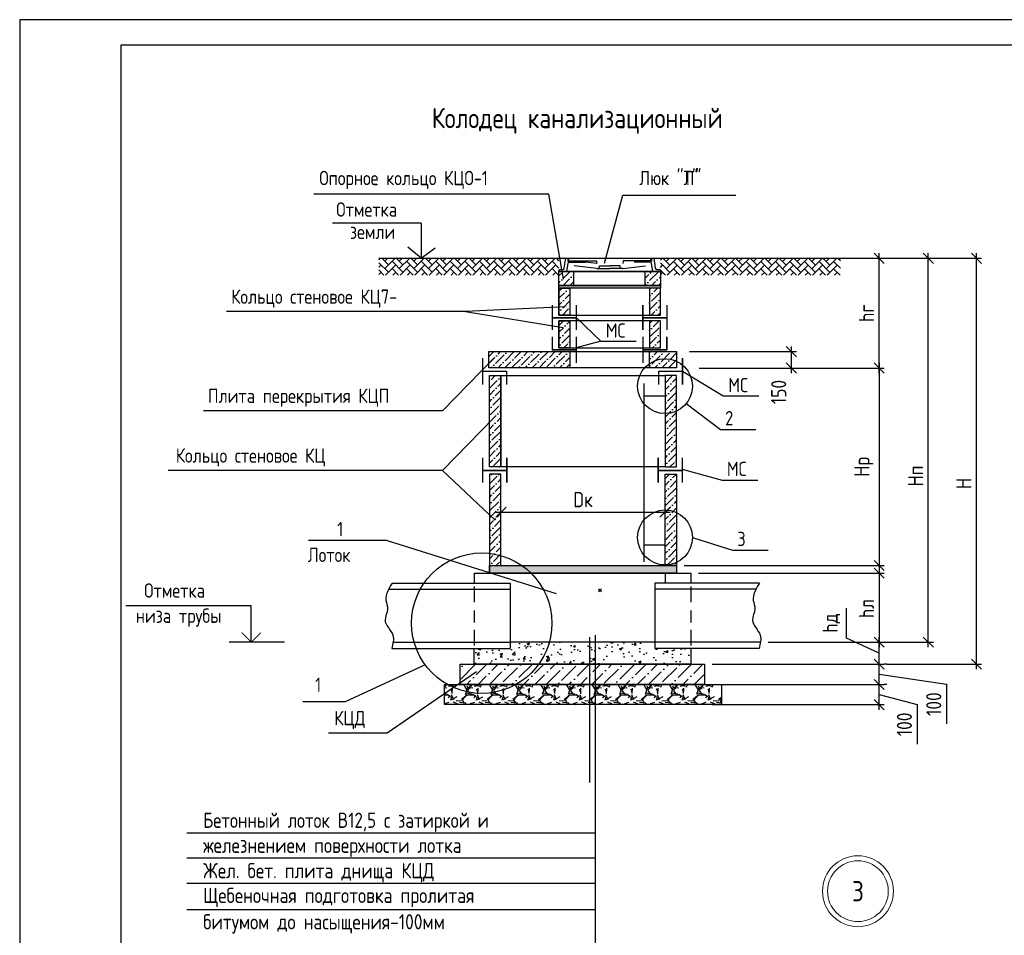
# Model space of a CAD drawing. Header units: metres. Extents: x 703769 to 722343, y 4313031 to 4317457.
# Tile 401 of 409: x 718168 to 718362, y 4313795 to 4313975. Entities that reach past the tile are written whole.
import ezdxf
from ezdxf.enums import TextEntityAlignment as Align

# ---------------------------------------------------------------- set-up
doc = ezdxf.new("R2010")
doc.units = ezdxf.units.M
doc.header["$LTSCALE"] = 0.5
doc.header["$PDMODE"] = 35
doc.header["$PDSIZE"] = 0.3
for name, color, linetype in [('BUILDING', 250, 'Continuous'), ('DIMS', 3, 'Continuous'), ('HATCH', 7, 'Continuous'), ('KOLOD', 250, 'Continuous'), ('KOLODEZ', 250, 'Continuous'), ('RUSSIAN', 4, 'Continuous')]:
    doc.layers.add(name, color=color, linetype=linetype)
doc.layers.add('красная линия', color=1, linetype='Continuous', lineweight=30)
doc.styles.add('ROMANS', font='ROMANS.SHX', dxfattribs={"width": 0.8})
pattern_1 = [(45, (706112.7341, 4312232.7354), (0.50513941, 1.852177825), [2.38125, -0.47625, 0, -0.47625])]
pattern_2 = [(45, (706112.7341, 4312233.7183), (0.50513941, 1.852177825), [2.38125, -0.47625, 0, -0.47625])]
pattern_3 = [(45, (706112.7341, 4312248.0898), (1e-16, 1.43684098), [3.048, -1.016]), (135, (706113.4525, 4312248.8083), (1e-16, 1.43684098), [3.048, -1.016])]
pattern_4 = [(45, (707503.7841, 4312581.7805), (0.50513941, 1.852177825), [2.38125, -0.47625, 0, -0.47625])]
pattern_5 = [(37.5, (707503.78415, 4312580.79766), (-0.0048000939, 0.1468239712), [0, -0.115824, 0, -0.12954, 0, -0.123825]), (7.5, (707503.78415, 4312580.79766), (0.134856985, 0.21504753), [0, -0.062484, 0, -0.104394, 0, -0.040005]), (327.5, (707503.69042, 4312580.79766), (0.237297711, 0.0004311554), [0, -0.0381, 0, -0.13716, 0, -0.17907]), (317.5, (707503.69042, 4312580.79766), (0.2290669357, 0.066878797), [0, -0.01905, 0, -0.089916, 0, -0.10287])]
pattern_6 = [(50, (706112.73405, 4312233.7183), (1.093108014, -0.09563451), [0.1143, -1.2573]), (355, (706112.734, 4312233.7183), (-0.21145696, 1.14633986), [0.09144, -1.00584]), (100.451, (706112.8251, 4312233.7103), (0.88165501, 1.05070013), [0.09714, -1.06854]), (46.1842, (706112.734, 4312234.0231), (1.62647425, -0.25225397), [0.17145, -1.88595]), (96.6356, (706112.8696, 4312234.0021), (1.4244254, 1.48455334), [0.14571, -1.60281]), (351.184, (706112.734, 4312234.0231), (1.42442763, 1.4845507), [0.13716, -1.50876]), (21, (706112.88645, 4312233.9469), (0.90968928, -0.61359311), [0.1143, -1.2573]), (326, (706112.8865, 4312233.9469), (0.37081217, 1.1051278), [0.09144, -1.00584]), (71.4514, (706112.9623, 4312233.8958), (1.280498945, 0.49153715), [0.09714, -1.06854]), (37.5, (706112.73405, 4312233.7183), (0.01853162, 0.507330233), [0, -0.993648, 0, -1.02108, 0, -1.00965]), (7.5, (706112.73405, 4312233.7183), (0.400917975, 0.60108345), [0, -0.582168, 0, -0.970788, 0, -0.38481]), (327.5, (706112.3942, 4312233.7183), (0.813543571, -0.034372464), [0, -0.381, 0, -1.18872, 0, -1.57734]), (317.5, (706112.2418, 4312233.7183), (0.88877509, 0.152558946), [0, -0.4953, 0, -0.789432, 0, -1.12014])]
pattern_7 = [(50, (705662.304, 4311319.451), (4.5546167, -0.3984771), [0.47625, -5.23875]), (355, (705662.304, 4311319.451), (-0.8810706, 4.776416), [0.381, -4.191]), (100.451, (705662.6834, 4311319.4177), (3.6735625, 4.3779172), [0.40475, -4.45225]), (46.1842, (705662.304, 4311320.721), (6.776976, -1.0510582), [0.714375, -7.858125]), (96.6356, (705662.8686, 4311320.6334), (5.935106, 6.185639), [0.607125, -6.678375]), (351.184, (705662.304, 4311320.721), (5.935115, 6.185628), [0.5715, -6.2865]), (21, (705662.939, 4311320.4034), (3.790372, -2.556638), [0.47625, -5.23875]), (326, (705662.939, 4311320.4034), (1.5450507, 4.6046992), [0.381, -4.191]), (71.4514, (705663.2547, 4311320.1904), (5.3354123, 2.0480714), [0.40475, -4.45225]), (37.5, (705662.3039, 4311319.451), (0.07721508, 2.11387597), [0, -4.1402, 0, -4.2545, 0, -4.206875]), (7.5, (705662.3039, 4311319.451), (1.67049156, 2.50451437), [0, -2.4257, 0, -4.04495, 0, -1.603375]), (327.5, (705660.8878, 4311319.451), (3.38976488, -0.1432186), [0, -1.5875, 0, -4.953, 0, -6.57225]), (317.5, (705660.2528, 4311319.451), (3.70322953, 0.6356623), [0, -2.06375, 0, -3.2893, 0, -4.66725])]

# ---------------------------------------------------------------- blocks, each defined once
blk = doc.blocks.new('_Oblique')
at = {"color": 0, "linetype": 'ByBlock', "lineweight": -2}
blk.add_line((-0.5, -0.5), (0.5, 0.5), dxfattribs=at)

msp = doc.modelspace()

# ---------------------------------------------------------------- hatches: boundary and pattern name
at = {"layer": 'KOLOD'}
h = msp.add_hatch(dxfattribs=at)
h.set_pattern_fill('AR-HBONE', scale=0.01, style=0)
h.set_pattern_definition(pattern_3)
h.paths.add_polyline_path([(718274.063, 4313928.346), (718238.507, 4313928.37), (718238.507, 4313925.044), (718274.063, 4313925.044)])
h = msp.add_hatch(dxfattribs=at)
h.set_pattern_fill('AR-HBONE', scale=0.01, style=0)
h.set_pattern_definition(pattern_3)
h.paths.add_polyline_path([(718274.063, 4313928.346), (718238.507, 4313928.37), (718238.507, 4313925.044), (718274.063, 4313925.044)])
h = msp.add_hatch(dxfattribs=at)
h.set_pattern_fill('AR-HBONE', scale=0.01, style=0)
h.set_pattern_definition([(45, (706168.3234, 4312248.0625), (1e-16, 1.43684098), [3.048, -1.016]), (135, (706169.0418, 4312248.7809), (1e-16, 1.43684098), [3.048, -1.016])])
h.paths.add_polyline_path([(718329.653, 4313928.319), (718294.096, 4313928.342), (718294.096, 4313925.017), (718329.653, 4313925.017)])
h = msp.add_hatch(dxfattribs=at)
h.set_pattern_fill('ANSI36', scale=0.3, style=0)
h.set_pattern_definition(pattern_1)
h.paths.add_polyline_path([(718276.953, 4313925.738), (718274.069, 4313925.738), (718274.069, 4313923.002), (718276.953, 4313923.002)])
h.paths.add_polyline_path([(718294.102, 4313923.993), (718294.102, 4313925.738), (718291.123, 4313925.738), (718291.123, 4313923.002), (718293.591, 4313923.002)])
h.paths.add_polyline_path([(718294.102, 4313923.993), (718293.591, 4313923.002), (718294.096, 4313923.002), (718294.102, 4313923.002)], flags=17)
h = msp.add_hatch(dxfattribs=at)
h.set_pattern_fill('ANSI36', scale=0.3, style=0)
h.set_pattern_definition(pattern_1)
h.paths.add_polyline_path([(718276.953, 4313925.738), (718274.069, 4313925.738), (718274.069, 4313923.002), (718276.953, 4313923.002)])
h.paths.add_polyline_path([(718294.102, 4313923.993), (718294.102, 4313925.738), (718291.123, 4313925.738), (718291.123, 4313923.002), (718293.591, 4313923.002)])
h.paths.add_polyline_path([(718294.102, 4313923.993), (718293.591, 4313923.002), (718294.096, 4313923.002), (718294.102, 4313923.002)], flags=17)
h = msp.add_hatch(dxfattribs=at)
h.set_pattern_fill('AR-SAND', scale=0.003, style=0)
h.set_pattern_definition(pattern_5)
h.paths.add_polyline_path([(718293.591, 4313923.002), (718274.063, 4313923.002), (718274.063, 4313922.465), (718276.976, 4313922.465), (718293.316, 4313922.465)])
h.paths.add_polyline_path([(718294.096, 4313923.002), (718293.591, 4313923.002), (718293.316, 4313922.465), (718294.096, 4313922.465)])
h = msp.add_hatch(dxfattribs=at)
h.set_pattern_fill('AR-SAND', scale=0.003, style=0)
h.set_pattern_definition(pattern_5)
h.paths.add_polyline_path([(718293.591, 4313923.002), (718274.063, 4313923.002), (718274.063, 4313922.465), (718276.976, 4313922.465), (718293.316, 4313922.465)])
h.paths.add_polyline_path([(718294.096, 4313923.002), (718293.591, 4313923.002), (718293.316, 4313922.465), (718294.096, 4313922.465)])
h = msp.add_hatch(dxfattribs=at)
h.set_pattern_fill('ANSI36', scale=0.3, style=0)
h.set_pattern_definition(pattern_2)
h.paths.add_polyline_path([(718294.096, 4313922.465), (718291.946, 4313922.465), (718291.946, 4313917.121), (718294.096, 4313917.121)])
h.paths.add_polyline_path([(718276.214, 4313922.465), (718274.063, 4313922.465), (718274.063, 4313917.121), (718276.214, 4313917.121)])
h = msp.add_hatch(dxfattribs=at)
h.set_pattern_fill('ANSI36', scale=0.3, style=0)
h.set_pattern_definition(pattern_2)
h.paths.add_polyline_path([(718294.096, 4313922.465), (718291.946, 4313922.465), (718291.946, 4313917.121), (718294.096, 4313917.121)])
h.paths.add_polyline_path([(718276.214, 4313922.465), (718274.063, 4313922.465), (718274.063, 4313917.121), (718276.214, 4313917.121)])
h = msp.add_hatch(dxfattribs=at)
h.set_pattern_fill('ANSI36', scale=0.3, style=0)
h.set_pattern_definition(pattern_2)
h.paths.add_polyline_path([(718294.096, 4313916.018), (718291.946, 4313916.018), (718291.946, 4313910.673), (718294.096, 4313910.673)])
h.paths.add_polyline_path([(718276.214, 4313916.018), (718274.063, 4313916.018), (718274.063, 4313910.673), (718276.214, 4313910.673)])
h = msp.add_hatch(dxfattribs=at)
h.set_pattern_fill('ANSI36', scale=0.3, style=0)
h.set_pattern_definition(pattern_2)
h.paths.add_polyline_path([(718294.096, 4313916.018), (718291.946, 4313916.018), (718291.946, 4313910.673), (718294.096, 4313910.673)])
h.paths.add_polyline_path([(718276.214, 4313916.018), (718274.063, 4313916.018), (718274.063, 4313910.673), (718276.214, 4313910.673)])
h = msp.add_hatch(dxfattribs=at)
h.set_pattern_fill('ANSI36', scale=0.3, style=0)
h.set_pattern_definition(pattern_4)
h.paths.add_polyline_path([(718276.214, 4313909.932), (718260.197, 4313909.932), (718260.197, 4313906.745), (718276.214, 4313906.745)])
h.paths.add_polyline_path([(718297.315, 4313909.932), (718291.946, 4313909.932), (718291.946, 4313906.745), (718297.315, 4313906.745)])
h = msp.add_hatch(dxfattribs=at)
h.set_pattern_fill('ANSI36', scale=0.3, style=0)
h.set_pattern_definition(pattern_4)
h.paths.add_polyline_path([(718276.214, 4313909.932), (718260.197, 4313909.932), (718260.197, 4313906.745), (718276.214, 4313906.745)])
h.paths.add_polyline_path([(718297.315, 4313909.932), (718291.946, 4313909.932), (718291.946, 4313906.745), (718297.315, 4313906.745)])
h = msp.add_hatch(dxfattribs=at)
h.set_pattern_fill('ANSI36', scale=0.3, style=0)
h.set_pattern_definition(pattern_2)
h.paths.add_polyline_path([(718297.317, 4313905.214), (718295.023, 4313905.214), (718295.023, 4313887.153), (718297.317, 4313887.153)])
h.paths.add_polyline_path([(718262.627, 4313905.214), (718260.333, 4313905.214), (718260.333, 4313887.153), (718262.627, 4313887.153)])
h = msp.add_hatch(dxfattribs=at)
h.set_pattern_fill('ANSI36', scale=0.3, style=0)
h.set_pattern_definition(pattern_2)
h.paths.add_polyline_path([(718297.317, 4313905.214), (718295.023, 4313905.214), (718295.023, 4313887.153), (718297.317, 4313887.153)])
h.paths.add_polyline_path([(718262.627, 4313905.214), (718260.333, 4313905.214), (718260.333, 4313887.153), (718262.627, 4313887.153)])
h = msp.add_hatch(dxfattribs=at)
h.set_pattern_fill('ANSI36', scale=0.3, style=0)
h.set_pattern_definition(pattern_2)
h.paths.add_polyline_path([(718297.317, 4313885.753), (718295.023, 4313885.753), (718295.023, 4313867.692), (718297.317, 4313867.692)])
h.paths.add_polyline_path([(718262.627, 4313885.753), (718260.333, 4313885.753), (718260.333, 4313867.692), (718262.627, 4313867.692)])
h = msp.add_hatch(dxfattribs=at)
h.set_pattern_fill('ANSI36', scale=0.3, style=0)
h.set_pattern_definition(pattern_2)
h.paths.add_polyline_path([(718297.317, 4313885.753), (718295.023, 4313885.753), (718295.023, 4313867.692), (718297.317, 4313867.692)])
h.paths.add_polyline_path([(718262.627, 4313885.753), (718260.333, 4313885.753), (718260.333, 4313867.692), (718262.627, 4313867.692)])
h = msp.add_hatch(dxfattribs=at)
h.set_pattern_fill('AR-CONC', scale=0.006, style=0)
h.set_pattern_definition(pattern_6)
h.paths.add_polyline_path([(718297.317, 4313867.692), (718260.333, 4313867.692), (718260.333, 4313866.198), (718297.317, 4313866.198)])
h = msp.add_hatch(dxfattribs=at)
h.set_pattern_fill('AR-CONC', scale=0.006, style=0)
h.set_pattern_definition(pattern_6)
h.paths.add_polyline_path([(718297.317, 4313867.692), (718260.333, 4313867.692), (718260.333, 4313866.198), (718297.317, 4313866.198)])
h = msp.add_hatch(dxfattribs=at)
h.set_pattern_fill('AR-CONC', scale=0.025, style=0)
h.set_pattern_definition(pattern_7)
h.paths.add_polyline_path([(718280.088, 4313852.57), (718264.456, 4313852.57), (718264.456, 4313851.346), (718257.341, 4313851.346), (718257.341, 4313848.227), (718280.088, 4313848.227)])
h.paths.add_polyline_path([(718281.216, 4313852.57), (718280.088, 4313852.57), (718280.088, 4313848.227), (718281.216, 4313848.227)])
h.paths.add_polyline_path([(718300.138, 4313851.346), (718293.023, 4313851.346), (718293.023, 4313852.57), (718281.216, 4313852.57), (718281.216, 4313848.227), (718300.138, 4313848.227)])
h = msp.add_hatch(dxfattribs=at)
h.set_pattern_fill('AR-CONC', scale=0.025, style=0)
h.set_pattern_definition(pattern_7)
h.paths.add_polyline_path([(718280.088, 4313852.57), (718264.456, 4313852.57), (718264.456, 4313851.346), (718257.341, 4313851.346), (718257.341, 4313848.227), (718280.088, 4313848.227)])
h.paths.add_polyline_path([(718281.216, 4313852.57), (718280.088, 4313852.57), (718280.088, 4313848.227), (718281.216, 4313848.227)])
h.paths.add_polyline_path([(718300.138, 4313851.346), (718293.023, 4313851.346), (718293.023, 4313852.57), (718281.216, 4313852.57), (718281.216, 4313848.227), (718300.138, 4313848.227)])
h = msp.add_hatch(dxfattribs=at)
h.set_pattern_fill('ANSI36', scale=0.5, style=0)
h.set_pattern_definition([(45, (704598.5012, 4314166.8937), (0.84189901, 3.08696304), [3.96875, -0.79375, 0, -0.79375])])
h.paths.add_polyline_path([(718261.658, 4313848.227), (718254.55, 4313848.227), (718254.55, 4313844.232), (718261.658, 4313844.232)])
h.paths.add_polyline_path([(718262.786, 4313848.227), (718261.658, 4313848.227), (718261.658, 4313844.232), (718262.786, 4313844.232)])
h.paths.add_polyline_path([(718302.8, 4313848.227), (718262.786, 4313848.227), (718262.786, 4313844.232), (718302.8, 4313844.232)])
h = msp.add_hatch(dxfattribs=at)
h.set_pattern_fill('GRAVEL', scale=0.2, style=0)
h.set_pattern_definition([(228.0128, (716051.7952, 4317157.117), (-40.640034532, -45.72005618), [0.683442, -67.661]), (184.9697, (716051.33798, 4317156.60901), (60.960098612, 5.079964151), [1.17281, -116.108]), (132.5104, (716050.16958, 4317156.5074), (50.799963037, -55.880054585), [0.826964, -81.8694]), (267.2737, (716048.18838, 4317155.2374), (5.079977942, 101.599967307), [1.06801, -105.7328]), (292.8337, (716048.13758, 4317154.1706), (-25.400072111, 60.96003466), [1.047268, -103.6796]), (357.2737, (716048.54398, 4317153.2054), (-101.599967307, 5.079977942), [1.06801, -105.7328]), (37.6942, (716049.61078, 4317153.15461), (-66.0400417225, -50.799954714), [1.412388, -139.8262]), (72.2553, (716050.72838, 4317154.01821), (35.560071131, 111.760032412), [1.33344, -132.0106]), (121.4296, (716051.13478, 4317155.2882), (-40.64001047, 66.03992232), [1.071626, -106.091]), (175.2364, (716050.576, 4317156.2026), (55.879956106, -5.079952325), [1.223426, -59.9478]), (222.3974, (716049.35678, 4317156.30421), (-60.9600018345, -55.879927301), [1.582156, -156.6336]), (138.8141, (716053.2176, 4317155.1866), (-35.55997735, 30.479953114), [0.54001, -53.4612]), (171.4692, (716052.81118, 4317155.5422), (66.039899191, -10.1600256), [1.027364, -101.7092]), (225, (716051.7952, 4317155.6946), (-1e-15, -5.0799965), [0.718418, -6.46578]), (203.1986, (716051.4396, 4317156.3042), (25.40008565, 10.16004455), [0.386882, -38.3012]), (291.8014, (716051.084, 4317156.1518), (-5.08000356, 15.24000982), [0.547132, -26.8096]), (30.9638, (716051.2872, 4317155.6438), (15.23998391, 10.16000792), [0.88864, -28.7326]), (161.5651, (716052.0492, 4317156.101), (10.16000464, -5.07999244), [0.642574, -15.4218]), (16.3895, (716048.13758, 4317156.1518), (50.800028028, 15.2399683), [0.900176, -89.1176]), (70.3462, (716049.0012, 4317156.4058), (-20.319943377, -55.879920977), [0.755198, -74.7644]), (293.1986, (716052.0492, 4317157.117), (-10.16004455, 25.40008565), [0.77376, -37.9144]), (343.6105, (716052.35398, 4317156.4058), (-50.800028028, 15.2399683), [0.900176, -89.1176]), (339.444, (716048.1376, 4317153.0022), (-25.40003153, 10.15998767), [0.86807, -42.5354]), (294.7751, (716048.9504, 4317152.6974), (-25.399940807, 55.879974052), [0.727344, -72.0072]), (66.8014, (716052.1, 4317152.037), (10.16004455, 25.40008565), [0.77376, -37.9144]), (17.354, (716052.40478, 4317152.7482), (-66.040003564, -20.319969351), [0.851566, -84.3048]), (69.444, (716049.6108, 4317152.037), (-10.15998767, -25.40003153), [0.434036, -42.9696]), (101.3099, (716051.7952, 4317152.037), (-5.07997493, 20.31993492), [0.25903, -25.644]), (165.9638, (716051.7444, 4317152.291), (15.2400107, -5.0799912), [1.047268, -19.8981]), (186.009, (716050.72838, 4317152.545), (50.799925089, 5.079988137), [0.970534, -96.0828]), (303.6901, (716051.2872, 4317155.1866), (-5.08000174, 10.1599902), [0.732648, -17.58356]), (353.1572, (716051.69358, 4317154.57701), (86.360035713, -10.160045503), [1.279114, -126.632]), (60.9454, (716052.9636, 4317154.4246), (-20.31995273, -35.55991522), [0.523016, -51.7788]), (90, (716053.2176, 4317154.882), (-5.08, 5.08), [0.3048, -4.7752]), (120.2564, (716050.6268, 4317152.6974), (20.319956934, -35.559982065), [0.705734, -69.8678]), (48.0128, (716050.2712, 4317153.307), (40.640034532, 45.72005618), [1.366886, -66.9776]), (0, (716051.1856, 4317154.323), (5.08, 5.08), [1.3208, -3.7592]), (325.3048, (716052.50638, 4317154.323), (-50.799911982, 35.56000338), [0.80322, -79.5186]), (254.0546, (716053.1668, 4317153.8658), (-5.08001296, -20.32004841), [0.739658, -36.2434]), (207.646, (716052.96358, 4317153.15461), (-96.519966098, -50.80003195), [1.20429, -119.225]), (175.4261, (716051.89678, 4317152.59581), (-66.04001521, 5.079975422), [1.274058, -126.1316]), (175.4261, (716051.89678, 4317152.59581), (-66.04001521, 5.079975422), [1.274058, -126.1316])])
h.paths.add_polyline_path([(718261.658, 4313844.232), (718251.492, 4313844.232), (718251.492, 4313840.237), (718261.658, 4313840.237)])
h.paths.add_polyline_path([(718262.786, 4313844.232), (718261.658, 4313844.232), (718261.658, 4313840.237), (718262.786, 4313840.237)])
h.paths.add_polyline_path([(718306.158, 4313844.232), (718262.786, 4313844.232), (718262.786, 4313840.237), (718306.158, 4313840.237)])

# ---------------------------------------------------------------- linework, layer by layer
at = {"lineweight": 30}
msp.add_lwpolyline([(718187.568, 4313683.456), (718607.348, 4313683.456), (718607.348, 4313970.456), (718187.568, 4313970.456)], close=True, dxfattribs=at)
at = {"color": 7, "lineweight": 0}
for radius in [7, 7, 6, 6]:
    msp.add_circle((718333.124, 4313803.405), radius, dxfattribs=at)
at = {"layer": 'BUILDING', "color": 7}
msp.add_line((718254.55, 4313844.232), (718302.8, 4313844.232), dxfattribs=at)
msp.add_line((718254.55, 4313844.232), (718302.8, 4313844.232), dxfattribs=at)
at = {"layer": 'DIMS', "color": 7}
for p, q in [((718272.078, 4313941.034), (718225.633, 4313941.034)), ((718272.078, 4313941.034), (718225.633, 4313941.034)), ((718274.98, 4313924.23), (718272.078, 4313941.034)), ((718274.98, 4313924.23), (718272.078, 4313941.034)), ((718283.052, 4313927.374), (718286.696, 4313940.821)), ((718283.052, 4313927.374), (718286.696, 4313940.821)), ((718286.696, 4313940.821), (718308.993, 4313940.821)), ((718286.696, 4313940.821), (718308.993, 4313940.821)), ((718246.871, 4313935.259), (718229.375, 4313935.259)), ((718246.871, 4313935.259), (718229.375, 4313935.259)), ((718246.871, 4313935.259), (718246.871, 4313928.37)), ((718246.871, 4313935.259), (718246.871, 4313928.37)), ((718246.871, 4313928.37), (718244.256, 4313930.528)), ((718246.871, 4313928.37), (718244.256, 4313930.528)), ((718246.871, 4313928.37), (718249.627, 4313930.442)), ((718246.871, 4313928.37), (718249.627, 4313930.442)), ((718294.286, 4313928.346), (718338.307, 4313928.346)), ((718294.286, 4313928.346), (718338.307, 4313928.346)), ((718331.503, 4313928.346), (718348.02, 4313928.346)), ((718336.932, 4313928.346), (718357.533, 4313928.346)), ((718337.307, 4313905.685), (718337.307, 4313929.346)), ((718337.307, 4313905.685), (718337.307, 4313929.346)), ((718347.02, 4313851.57), (718347.02, 4313929.346)), ((718356.533, 4313847.227), (718356.533, 4313929.346)), ((718255.622, 4313917.832), (718208.384, 4313917.832)), ((718255.622, 4313917.832), (718208.384, 4313917.832)), ((718282.321, 4313911.986), (718289.346, 4313911.986)), ((718282.321, 4313911.986), (718289.346, 4313911.986)), ((718319.972, 4313905.685), (718319.972, 4313910.932)), ((718319.972, 4313905.685), (718319.972, 4313910.932)), ((718261.28, 4313908.725), (718251.056, 4313898.266)), ((718261.28, 4313908.725), (718251.056, 4313898.266)), ((718299.885, 4313909.932), (718320.972, 4313909.932)), ((718306.676, 4313909.932), (718320.972, 4313909.932)), ((718301.768, 4313906.685), (718320.972, 4313906.685)), ((718306.187, 4313906.685), (718338.307, 4313906.685)), ((718306.187, 4313906.685), (718338.307, 4313906.685)), ((718306.187, 4313906.685), (718320.972, 4313906.685)), ((718306.187, 4313906.685), (718338.307, 4313906.685)), ((718306.187, 4313906.685), (718338.307, 4313906.685)), ((718337.307, 4313907.685), (718337.307, 4313866.692)), ((718337.307, 4313907.685), (718337.307, 4313866.692)), ((718298.483, 4313906.088), (718306.518, 4313901.22)), ((718298.483, 4313906.088), (718306.518, 4313901.22)), ((718306.518, 4313901.22), (718313.543, 4313901.22)), ((718306.518, 4313901.22), (718313.543, 4313901.22)), ((718299.223, 4313899.684), (718305.955, 4313894.551)), ((718299.223, 4313899.684), (718305.955, 4313894.551)), ((718251.056, 4313898.266), (718203.859, 4313898.266)), ((718251.056, 4313898.266), (718203.859, 4313898.266)), ((718261.28, 4313896.928), (718251.056, 4313886.469)), ((718261.28, 4313896.928), (718251.056, 4313886.469)), ((718305.955, 4313894.551), (718312.979, 4313894.551)), ((718305.955, 4313894.551), (718312.979, 4313894.551)), ((718251.056, 4313886.469), (718196.87, 4313886.469)), ((718251.056, 4313886.469), (718261.46, 4313876.651)), ((718251.056, 4313886.469), (718261.46, 4313876.651)), ((718298.408, 4313886.726), (718306.3, 4313884.536)), ((718298.408, 4313886.726), (718306.3, 4313884.536)), ((718306.3, 4313884.536), (718313.325, 4313884.536)), ((718306.3, 4313884.536), (718313.325, 4313884.536)), ((718261.627, 4313878.215), (718296.023, 4313878.215)), ((718261.627, 4313878.215), (718296.023, 4313878.215)), ((718262.627, 4313869.192), (718262.627, 4313879.215)), ((718262.627, 4313869.192), (718262.627, 4313879.215)), ((718295.023, 4313869.192), (718295.023, 4313879.215)), ((718295.023, 4313869.192), (718295.023, 4313879.215)), ((718240.141, 4313872.617), (718224.581, 4313872.617)), ((718240.141, 4313872.617), (718224.581, 4313872.617)), ((718240.141, 4313872.617), (718273.546, 4313862.191)), ((718240.141, 4313872.617), (718273.546, 4313862.191)), ((718300.445, 4313873.242), (718308.349, 4313870.708)), ((718300.445, 4313873.242), (718308.349, 4313870.708)), ((718308.349, 4313870.708), (718315.373, 4313870.708)), ((718308.349, 4313870.708), (718315.373, 4313870.708)), ((718298.817, 4313867.692), (718338.307, 4313867.692)), ((718298.817, 4313867.692), (718338.307, 4313867.692)), ((718301.638, 4313866.198), (718338.307, 4313866.198)), ((718301.638, 4313866.198), (718338.307, 4313866.198)), ((718337.307, 4313867.198), (718337.307, 4313851.57)), ((718337.307, 4313867.198), (718337.307, 4313851.57)), ((718330.869, 4313853.392), (718330.869, 4313859.278)), ((718330.869, 4313853.392), (718330.869, 4313859.278)), ((718219.894, 4313852.57), (718208.935, 4313852.57)), ((718219.894, 4313852.57), (718208.935, 4313852.57)), ((718280.088, 4313853.569), (718280.088, 4313838.135)), ((718280.088, 4313853.569), (718280.088, 4313824.85)), ((718281.216, 4313853.981), (718281.216, 4313799.708)), ((718281.216, 4313853.981), (718281.216, 4313774.707)), ((718315.376, 4313852.57), (718338.307, 4313852.57)), ((718315.376, 4313852.57), (718338.307, 4313852.57)), ((718315.376, 4313852.57), (718338.307, 4313852.57)), ((718324.45, 4313852.57), (718338.307, 4313852.57)), ((718337.307, 4313850.399), (718330.869, 4313853.392)), ((718337.307, 4313850.399), (718330.869, 4313853.392)), ((718333.028, 4313852.57), (718348.02, 4313852.57)), ((718337.307, 4313847.227), (718337.307, 4313853.57)), ((718337.307, 4313847.227), (718337.307, 4313853.57)), ((718337.307, 4313843.232), (718337.307, 4313849.227)), ((718257.779, 4313846.686), (718240.137, 4313834.637)), ((718257.779, 4313846.686), (718240.137, 4313834.637)), ((718304.3, 4313848.227), (718338.307, 4313848.227)), ((718304.3, 4313848.227), (718338.307, 4313848.227)), ((718338.807, 4313848.227), (718338.307, 4313848.227)), ((718338.807, 4313848.227), (718357.533, 4313848.227)), ((718337.307, 4313846.23), (718350.6, 4313844.248)), ((718337.307, 4313839.237), (718337.307, 4313845.232)), ((718304.3, 4313844.232), (718338.307, 4313844.232)), ((718338.807, 4313844.232), (718338.307, 4313844.232)), ((718350.6, 4313844.248), (718350.6, 4313836.42)), ((718337.307, 4313842.235), (718344.794, 4313840.253)), ((718304.3, 4313840.237), (718338.307, 4313840.237)), ((718344.794, 4313840.253), (718344.794, 4313832.425)), ((718240.137, 4313834.637), (718228.569, 4313834.637)), ((718240.137, 4313834.637), (718228.569, 4313834.637)), ((718281.216, 4313814.869), (718200.598, 4313814.869)), ((718281.216, 4313814.869), (718200.598, 4313814.869)), ((718281.216, 4313809.922), (718200.598, 4313809.922)), ((718281.216, 4313809.922), (718200.598, 4313809.922)), ((718281.216, 4313804.922), (718200.598, 4313804.922)), ((718281.216, 4313804.922), (718200.598, 4313804.922)), ((718281.216, 4313799.708), (718200.598, 4313799.708)), ((718281.216, 4313799.708), (718200.598, 4313799.708))]:
    msp.add_line(p, q, dxfattribs=at)
for points in [[(718275.31, 4313918.757), (718255.622, 4313917.832), (718274.925, 4313914.717)], [(718277.524, 4313916.602), (718282.321, 4313911.986), (718277.504, 4313910.673)], [(718277.524, 4313916.602), (718282.321, 4313911.986), (718277.504, 4313910.673)], [(718213.3, 4313852.57), (718213.3, 4313859.718), (718188.545, 4313859.718)], [(718213.3, 4313852.57), (718213.3, 4313859.718), (718188.545, 4313859.718)]]:
    msp.add_lwpolyline(points, dxfattribs=at)
at = {"layer": 'DIMS', "color": 7, "const_width": 0.189}
msp.add_lwpolyline([(718215.186, 4313854.456), (718213.3, 4313852.57), (718211.414, 4313854.456)], dxfattribs=at)
msp.add_lwpolyline([(718215.186, 4313854.456), (718213.3, 4313852.57), (718211.414, 4313854.456)], dxfattribs=at)
at = {"layer": 'HATCH', "color": 7}
for p, q in [((718238.507, 4313928.37), (718274.27, 4313928.346)), ((718238.507, 4313928.37), (718275.435, 4313928.346)), ((718292.786, 4313928.346), (718330.003, 4313928.346)), ((718294.096, 4313928.346), (718330.003, 4313928.346))]:
    msp.add_line(p, q, dxfattribs=at)
at = {"layer": 'KOLOD', "color": 7}
for p, q in [((718290.83, 4313903.642), (718290.83, 4313868.422)), ((718290.83, 4313903.642), (718290.83, 4313868.422)), ((718295.023, 4313901.141), (718290.83, 4313901.141)), ((718295.023, 4313901.141), (718290.83, 4313901.141)), ((718290.83, 4313871.796), (718295.023, 4313871.796)), ((718290.83, 4313871.796), (718295.023, 4313871.796)), ((718295.023, 4313866.198), (718295.023, 4313864.233)), ((718295.023, 4313866.198), (718295.023, 4313864.233)), ((718293.023, 4313852.57), (718264.456, 4313852.57)), ((718293.023, 4313852.57), (718264.456, 4313852.57))]:
    msp.add_line(p, q, dxfattribs=at)
at = {"layer": 'KOLOD', "color": 7, "lineweight": 30}
for p, q in [((718257.341, 4313866.198), (718300.138, 4313866.198)), ((718257.341, 4313866.198), (718257.341, 4313864.233)), ((718257.341, 4313866.198), (718300.138, 4313866.198)), ((718257.341, 4313866.198), (718257.341, 4313864.233)), ((718300.138, 4313866.198), (718300.138, 4313864.233)), ((718300.138, 4313866.198), (718300.138, 4313864.233))]:
    msp.add_line(p, q, dxfattribs=at)
at = {"layer": 'KOLOD', "color": 7}
for points in [[(718284.11, 4313925.738), (718274.069, 4313925.738), (718274.069, 4313925.895, -0.4142136), (718274.33, 4313926.156), (718274.869, 4313926.156, 0.3695011), (718275.127, 4313926.376), (718275.435, 4313928.346), (718292.786, 4313928.346), (718293.094, 4313926.376, 0.3695011), (718293.351, 4313926.156), (718293.891, 4313926.156, -0.4142136), (718294.152, 4313925.895), (718294.152, 4313925.738), (718284.11, 4313925.738)], [(718284.11, 4313925.738), (718274.069, 4313925.738), (718274.069, 4313925.895, -0.4142136), (718274.33, 4313926.156), (718274.869, 4313926.156, 0.3695011), (718275.127, 4313926.376), (718275.435, 4313928.346), (718292.786, 4313928.346), (718293.094, 4313926.376, 0.3695011), (718293.351, 4313926.156), (718293.891, 4313926.156, -0.4142136), (718294.152, 4313925.895), (718294.152, 4313925.738), (718284.11, 4313925.738)], [(718275.634, 4313925.738), (718275.879, 4313927.365, -0.3711057), (718276.136, 4313927.587), (718279.326, 4313927.587)], [(718275.634, 4313925.738), (718275.879, 4313927.365, -0.3711057), (718276.136, 4313927.587), (718279.326, 4313927.587)], [(718276.025, 4313927.825), (718276.234, 4313927.825), (718276.234, 4313927.825, -0.4142136), (718276.286, 4313927.877), (718281.349, 4313927.877, -0.4142136), (718281.479, 4313927.747), (718281.554, 4313927.303)], [(718276.025, 4313927.825), (718276.234, 4313927.825), (718276.234, 4313927.825, -0.4142136), (718276.286, 4313927.877), (718281.349, 4313927.877, -0.4142136), (718281.479, 4313927.747), (718281.554, 4313927.303)], [(718281.972, 4313926.32), (718282.05, 4313926.764, -0.4142136), (718282.18, 4313926.894), (718284.11, 4313926.894)], [(718281.972, 4313926.32), (718282.05, 4313926.764, -0.4142136), (718282.18, 4313926.894), (718284.11, 4313926.894)], [(718286.249, 4313926.32), (718286.17, 4313926.764, 0.4142136), (718286.04, 4313926.894), (718284.11, 4313926.894)], [(718286.249, 4313926.32), (718286.17, 4313926.764, 0.4142136), (718286.04, 4313926.894), (718284.11, 4313926.894)], [(718292.196, 4313927.825), (718291.987, 4313927.825), (718291.987, 4313927.825, 0.4142136), (718291.935, 4313927.877), (718286.872, 4313927.877, 0.4142136), (718286.742, 4313927.747), (718286.666, 4313927.303)], [(718292.196, 4313927.825), (718291.987, 4313927.825), (718291.987, 4313927.825, 0.4142136), (718291.935, 4313927.877), (718286.872, 4313927.877, 0.4142136), (718286.742, 4313927.747), (718286.666, 4313927.303)], [(718292.587, 4313925.738), (718292.342, 4313927.365, 0.3711057), (718292.084, 4313927.587), (718288.895, 4313927.587)], [(718292.587, 4313925.738), (718292.342, 4313927.365, 0.3711057), (718292.084, 4313927.587), (718288.895, 4313927.587)]]:
    msp.add_lwpolyline(points, format="xyb", dxfattribs=at)
for points in [[(718275.852, 4313928.346), (718275.852, 4313927.796)], [(718275.852, 4313928.346), (718275.852, 4313927.796)], [(718276.025, 4313927.825), (718276.025, 4313928.346)], [(718276.025, 4313927.825), (718276.025, 4313928.346)], [(718292.196, 4313927.825), (718292.196, 4313928.346)], [(718292.196, 4313927.825), (718292.196, 4313928.346)], [(718292.368, 4313928.346), (718292.368, 4313927.796)], [(718292.368, 4313928.346), (718292.368, 4313927.796)], [(718275.852, 4313927.796), (718277.687, 4313927.796)], [(718275.852, 4313927.796), (718277.687, 4313927.796)], [(718276.234, 4313927.587), (718276.234, 4313927.796)], [(718276.234, 4313927.587), (718276.234, 4313927.796)], [(718281.554, 4313927.303), (718277.052, 4313927.877)], [(718281.554, 4313927.303), (718277.052, 4313927.877)], [(718281.554, 4313926.32), (718277.052, 4313926.894)], [(718281.554, 4313926.32), (718277.052, 4313926.894)], [(718281.554, 4313926.32), (718281.972, 4313926.32)], [(718281.554, 4313926.32), (718281.972, 4313926.32)], [(718281.972, 4313926.32), (718284.11, 4313926.32)], [(718281.972, 4313926.32), (718284.11, 4313926.32)], [(718286.249, 4313926.32), (718284.11, 4313926.32)], [(718286.249, 4313926.32), (718284.11, 4313926.32)], [(718286.666, 4313926.32), (718286.249, 4313926.32)], [(718286.666, 4313926.32), (718286.249, 4313926.32)], [(718286.666, 4313926.32), (718291.168, 4313926.894)], [(718286.666, 4313926.32), (718291.168, 4313926.894)], [(718292.368, 4313927.796), (718290.533, 4313927.796)], [(718292.368, 4313927.796), (718290.533, 4313927.796)], [(718291.987, 4313927.587), (718291.987, 4313927.796)], [(718291.987, 4313927.587), (718291.987, 4313927.796)], [(718247.638, 4313848.126), (718231.851, 4313840.824), (718223.46, 4313840.824)], [(718247.638, 4313848.126), (718231.851, 4313840.824), (718223.46, 4313840.824)]]:
    msp.add_lwpolyline(points, dxfattribs=at)
for points in [[(718274.063, 4313923.002), (718294.096, 4313923.002), (718294.096, 4313922.465), (718274.063, 4313922.465)], [(718274.063, 4313923.002), (718294.096, 4313923.002), (718294.096, 4313922.465), (718274.063, 4313922.465)], [(718260.333, 4313867.692), (718297.317, 4313867.692), (718297.317, 4313866.198), (718260.333, 4313866.198)], [(718260.333, 4313867.692), (718297.317, 4313867.692), (718297.317, 4313866.198), (718260.333, 4313866.198)]]:
    msp.add_lwpolyline(points, close=True, dxfattribs=at)
at = {"layer": 'KOLOD', "color": 7, "lineweight": 30}
for points in [[(718257.341, 4313863.562), (718257.341, 4313860.479)], [(718300.138, 4313863.562), (718300.138, 4313860.479)], [(718257.341, 4313858.822), (718257.341, 4313856.473)], [(718300.138, 4313858.822), (718300.138, 4313856.473)], [(718257.341, 4313855.022), (718257.341, 4313851.928)], [(718257.341, 4313855.022), (718257.341, 4313851.928)], [(718300.138, 4313855.022), (718300.138, 4313851.928)], [(718300.138, 4313855.022), (718300.138, 4313851.928)], [(718300.138, 4313851.346), (718300.138, 4313848.227), (718257.341, 4313848.227)], [(718257.341, 4313848.227), (718257.341, 4313851.346)], [(718257.341, 4313848.227), (718257.341, 4313851.346)]]:
    msp.add_lwpolyline(points, dxfattribs=at)
at = {"layer": 'KOLOD', "color": 7}
for centre, radius in [((718295.023, 4313903.113), 5.422), ((718295.023, 4313903.113), 5.422), ((718295.023, 4313873.242), 5.422), ((718295.023, 4313873.242), 5.422), ((718258.817, 4313856.324), 13.863), ((718258.817, 4313856.324), 13.863)]:
    msp.add_circle(centre, radius, dxfattribs=at)
for points in [[(718241.118, 4313864.233), (718239.903, 4313860.811), (718240.226, 4313859.128), (718239.724, 4313856.943), (718241.265, 4313853.935), (718241.036, 4313851.346)], [(718241.118, 4313864.233), (718239.903, 4313860.811), (718240.226, 4313859.128), (718239.724, 4313856.943), (718241.265, 4313853.935), (718241.036, 4313851.346)], [(718313.67, 4313864.233), (718312.456, 4313860.811), (718312.778, 4313859.128), (718312.276, 4313856.943), (718313.817, 4313853.935), (718313.588, 4313851.346)], [(718313.67, 4313864.233), (718312.456, 4313860.811), (718312.778, 4313859.128), (718312.276, 4313856.943), (718313.817, 4313853.935), (718313.588, 4313851.346)]]:
    msp.add_spline(points, degree=3, dxfattribs=at)
at = {"layer": 'KOLODEZ', "color": 7}
for p, q in [((718260.197, 4313906.745), (718260.197, 4313909.932)), ((718260.197, 4313906.745), (718260.197, 4313909.932)), ((718297.319, 4313909.932), (718297.319, 4313906.745)), ((718297.319, 4313909.932), (718297.319, 4313906.745)), ((718260.333, 4313867.692), (718260.333, 4313866.198)), ((718260.333, 4313867.692), (718260.333, 4313866.198)), ((718297.317, 4313867.692), (718297.317, 4313866.198)), ((718297.317, 4313867.692), (718297.317, 4313866.198))]:
    msp.add_line(p, q, dxfattribs=at)
at = {"layer": 'KOLODEZ', "color": 7, "lineweight": 30}
for p, q in [((718297.315, 4313906.745), (718260.197, 4313906.745)), ((718297.315, 4313906.745), (718260.197, 4313906.745)), ((718241.118, 4313864.233), (718264.456, 4313864.233)), ((718241.118, 4313864.233), (718264.456, 4313864.233)), ((718264.456, 4313864.233), (718264.456, 4313851.346)), ((718264.456, 4313864.233), (718264.456, 4313851.346)), ((718313.67, 4313864.233), (718293.023, 4313864.233)), ((718293.023, 4313864.233), (718293.023, 4313851.346)), ((718313.67, 4313864.233), (718293.023, 4313864.233)), ((718293.023, 4313864.233), (718293.023, 4313851.346)), ((718240.413, 4313863.01), (718264.456, 4313863.01)), ((718240.413, 4313863.01), (718264.456, 4313863.01)), ((718312.965, 4313863.01), (718293.023, 4313863.01)), ((718312.965, 4313863.01), (718293.023, 4313863.01)), ((718241.323, 4313852.57), (718264.456, 4313852.57)), ((718241.323, 4313852.57), (718264.456, 4313852.57)), ((718313.876, 4313852.57), (718293.023, 4313852.57)), ((718313.876, 4313852.57), (718293.023, 4313852.57)), ((718241.036, 4313851.346), (718264.456, 4313851.346)), ((718241.036, 4313851.346), (718264.456, 4313851.346)), ((718313.588, 4313851.346), (718293.023, 4313851.346)), ((718313.588, 4313851.346), (718293.023, 4313851.346))]:
    msp.add_line(p, q, dxfattribs=at)
for points in [[(718274.063, 4313925.738), (718294.102, 4313925.738), (718294.102, 4313923.002), (718274.063, 4313923.002)], [(718274.063, 4313925.738), (718294.102, 4313925.738), (718294.102, 4313923.002), (718274.063, 4313923.002)], [(718274.069, 4313925.738), (718276.953, 4313925.738), (718276.953, 4313923.002), (718274.069, 4313923.002)], [(718274.069, 4313925.738), (718276.953, 4313925.738), (718276.953, 4313923.002), (718274.069, 4313923.002)], [(718291.123, 4313925.738), (718294.107, 4313925.738), (718294.107, 4313923.002), (718291.123, 4313923.002)], [(718291.123, 4313925.738), (718294.107, 4313925.738), (718294.107, 4313923.002), (718291.123, 4313923.002)], [(718274.063, 4313917.121), (718294.096, 4313917.121), (718294.096, 4313922.465), (718274.063, 4313922.465)], [(718276.214, 4313917.121), (718274.063, 4313917.121), (718274.063, 4313922.465), (718276.214, 4313922.465)], [(718274.063, 4313917.121), (718294.096, 4313917.121), (718294.096, 4313922.465), (718274.063, 4313922.465)], [(718276.214, 4313917.121), (718274.063, 4313917.121), (718274.063, 4313922.465), (718276.214, 4313922.465)], [(718291.946, 4313917.121), (718294.096, 4313917.121), (718294.096, 4313922.465), (718291.946, 4313922.465)], [(718291.946, 4313917.121), (718294.096, 4313917.121), (718294.096, 4313922.465), (718291.946, 4313922.465)], [(718274.063, 4313910.673), (718294.096, 4313910.673), (718294.096, 4313916.018), (718274.063, 4313916.018)], [(718276.214, 4313910.673), (718274.063, 4313910.673), (718274.063, 4313916.018), (718276.214, 4313916.018)], [(718274.063, 4313910.673), (718294.096, 4313910.673), (718294.096, 4313916.018), (718274.063, 4313916.018)], [(718276.214, 4313910.673), (718274.063, 4313910.673), (718274.063, 4313916.018), (718276.214, 4313916.018)], [(718291.946, 4313910.673), (718294.096, 4313910.673), (718294.096, 4313916.018), (718291.946, 4313916.018)], [(718291.946, 4313910.673), (718294.096, 4313910.673), (718294.096, 4313916.018), (718291.946, 4313916.018)], [(718260.197, 4313909.932), (718297.319, 4313909.932), (718297.319, 4313906.745), (718260.197, 4313906.745)], [(718260.197, 4313909.932), (718297.319, 4313909.932), (718297.319, 4313906.745), (718260.197, 4313906.745)], [(718291.946, 4313909.932), (718297.315, 4313909.932), (718297.315, 4313906.745), (718291.946, 4313906.745)], [(718291.946, 4313909.932), (718297.315, 4313909.932), (718297.315, 4313906.745), (718291.946, 4313906.745)], [(718260.333, 4313905.214), (718262.627, 4313905.214), (718262.627, 4313887.153), (718260.333, 4313887.153)], [(718260.333, 4313905.214), (718262.627, 4313905.214), (718262.627, 4313887.153), (718260.333, 4313887.153)], [(718262.627, 4313905.214), (718295.023, 4313905.214), (718295.023, 4313887.153), (718262.627, 4313887.153)], [(718262.627, 4313905.214), (718295.023, 4313905.214), (718295.023, 4313887.153), (718262.627, 4313887.153)], [(718297.317, 4313905.214), (718295.023, 4313905.214), (718295.023, 4313887.153), (718297.317, 4313887.153)], [(718297.317, 4313905.214), (718295.023, 4313905.214), (718295.023, 4313887.153), (718297.317, 4313887.153)], [(718260.333, 4313867.692), (718262.627, 4313867.692), (718262.627, 4313885.753), (718260.333, 4313885.753)], [(718260.333, 4313867.692), (718262.627, 4313867.692), (718262.627, 4313885.753), (718260.333, 4313885.753)], [(718297.317, 4313867.692), (718295.023, 4313867.692), (718295.023, 4313885.753), (718297.317, 4313885.753)], [(718297.317, 4313867.692), (718295.023, 4313867.692), (718295.023, 4313885.753), (718297.317, 4313885.753)], [(718254.55, 4313848.227), (718302.8, 4313848.227), (718302.8, 4313844.232), (718254.55, 4313844.232)], [(718251.492, 4313844.232), (718306.158, 4313844.232), (718306.158, 4313840.237), (718251.492, 4313840.237)]]:
    msp.add_lwpolyline(points, close=True, dxfattribs=at)
at = {"layer": 'KOLODEZ', "color": 7, "const_width": 0.283}
for points in [[(718272.754, 4313919.123), (718272.754, 4313914.201)], [(718272.754, 4313919.123), (718272.754, 4313914.201)], [(718277.524, 4313919.123), (718277.524, 4313914.201)], [(718277.524, 4313919.123), (718277.524, 4313914.201)], [(718290.636, 4313919.123), (718290.636, 4313914.201)], [(718295.406, 4313919.123), (718295.406, 4313914.201)], [(718272.754, 4313916.602), (718277.524, 4313916.602)], [(718272.754, 4313916.602), (718277.524, 4313916.602)], [(718295.406, 4313916.602), (718290.636, 4313916.602)], [(718272.774, 4313910.213), (718272.774, 4313912.901)], [(718272.774, 4313910.213), (718272.774, 4313912.901)], [(718277.504, 4313910.213), (718277.504, 4313912.901)], [(718277.504, 4313910.213), (718277.504, 4313912.901)], [(718290.656, 4313910.213), (718290.656, 4313912.901)], [(718295.386, 4313910.213), (718295.386, 4313912.901)], [(718259.017, 4313905.956), (718259.017, 4313908.644)], [(718259.017, 4313905.956), (718259.017, 4313908.644)], [(718277.504, 4313910.279), (718272.774, 4313910.279)], [(718277.504, 4313910.279), (718272.774, 4313910.279)], [(718277.504, 4313910.345), (718277.504, 4313907.657)], [(718277.504, 4313910.345), (718277.504, 4313907.657)], [(718290.656, 4313910.345), (718290.656, 4313907.657)], [(718290.656, 4313910.279), (718295.386, 4313910.279)], [(718298.483, 4313905.956), (718298.483, 4313908.644)], [(718298.483, 4313905.956), (718298.483, 4313908.644)], [(718259.017, 4313906.088), (718259.017, 4313903.4)], [(718259.017, 4313906.088), (718259.017, 4313903.4)], [(718259.017, 4313906.022), (718263.747, 4313906.022)], [(718259.017, 4313906.022), (718263.747, 4313906.022)], [(718263.747, 4313906.088), (718263.747, 4313903.4)], [(718263.747, 4313906.088), (718263.747, 4313903.4)], [(718293.753, 4313906.088), (718293.753, 4313903.4)], [(718293.753, 4313906.088), (718293.753, 4313903.4)], [(718293.753, 4313906.022), (718298.483, 4313906.022)], [(718293.753, 4313906.022), (718298.483, 4313906.022)], [(718298.483, 4313906.088), (718298.483, 4313903.4)], [(718298.483, 4313906.088), (718298.483, 4313903.4)], [(718259.012, 4313888.974), (718259.012, 4313884.052)], [(718259.012, 4313888.974), (718259.012, 4313884.052)], [(718263.783, 4313888.974), (718263.783, 4313884.052)], [(718263.783, 4313888.974), (718263.783, 4313884.052)], [(718293.658, 4313888.974), (718293.658, 4313884.052)], [(718293.658, 4313888.974), (718293.658, 4313884.052)], [(718298.428, 4313888.974), (718298.428, 4313884.052)], [(718298.428, 4313888.974), (718298.428, 4313884.052)], [(718259.012, 4313886.453), (718263.783, 4313886.453)], [(718259.012, 4313886.453), (718263.783, 4313886.453)], [(718293.658, 4313886.453), (718298.428, 4313886.453)], [(718293.658, 4313886.453), (718298.428, 4313886.453)]]:
    msp.add_lwpolyline(points, dxfattribs=at)
at = {"layer": 'KOLODEZ', "color": 7, "lineweight": 30}
msp.add_lwpolyline([(718276.214, 4313909.932), (718276.214, 4313906.745)], dxfattribs=at)
msp.add_lwpolyline([(718276.214, 4313909.932), (718276.214, 4313906.745)], dxfattribs=at)
at = {"layer": 'KOLODEZ', "color": 7, "linetype": 'ByBlock'}
msp.add_point((718282.184, 4313862.786), dxfattribs=at)
msp.add_point((718282.184, 4313862.786), dxfattribs=at)
at = {"layer": 'красная линия', "color": 7, "lineweight": 25}
msp.add_lwpolyline([(718167.568, 4313678.456), (718612.348, 4313678.456), (718612.348, 4313975.456), (718167.568, 4313975.456)], close=True, dxfattribs=at)

# ---------------------------------------------------------------- block references
at = {"layer": 'DIMS', "color": 7, "xscale": 2, "yscale": 2, "zscale": 2}
for p, rotation in [((718337.307, 4313928.346), 90), ((718337.307, 4313928.346), 90), ((718347.02, 4313928.346), 90), ((718356.533, 4313928.346), 90), ((718319.972, 4313909.932), 90), ((718319.972, 4313909.932), 90), ((718319.972, 4313906.685), 270), ((718319.972, 4313906.685), 270), ((718337.307, 4313906.685), 90), ((718337.307, 4313906.685), 270), ((718337.307, 4313906.685), 90), ((718337.307, 4313906.685), 270), ((718262.627, 4313878.215), 180), ((718262.627, 4313878.215), 180), ((718337.307, 4313867.692), 270), ((718337.307, 4313867.692), 270), ((718337.307, 4313866.198), 90), ((718337.307, 4313866.198), 90), ((718337.307, 4313852.57), 270), ((718337.307, 4313852.57), 90), ((718337.307, 4313852.57), 270), ((718337.307, 4313852.57), 90), ((718347.02, 4313852.57), 270), ((718337.307, 4313848.227), 270), ((718337.307, 4313848.227), 90), ((718337.307, 4313848.227), 270), ((718356.533, 4313848.227), 270), ((718337.307, 4313844.232), 270), ((718337.307, 4313844.232), 90), ((718337.307, 4313840.237), 270)]:
    msp.add_blockref('_Oblique', p, dxfattribs=dict(at, rotation=rotation))
msp.add_blockref('_Oblique', (718295.023, 4313878.215), dxfattribs=at)
msp.add_blockref('_Oblique', (718295.023, 4313878.215), dxfattribs=at)

# ---------------------------------------------------------------- texts
at = {"color": 7, "lineweight": 0, "style": 'ROMANS', "width": 0.8}
msp.add_text('3', height=4, dxfattribs=at).set_placement((718333.124, 4313803.405), align=Align.MIDDLE_CENTER)
at = {"layer": 'DIMS', "color": 7, "char_height": 3, "attachment_point": 5, "rotation": 90, "style": 'ROMANS'}
for s, insert in [('\\A1;hг', (718334.807, 4313917.516)), ('\\A1;hг', (718334.807, 4313917.516)), ('\\A1;150', (718317.472, 4313901.957)), ('\\A1;150', (718317.472, 4313901.957)), ('\\A1;Hр', (718334.307, 4313887.189)), ('\\A1;Hр', (718334.307, 4313887.189)), ('\\A1;Hп', (718344.52, 4313885.378)), ('\\A1;H', (718354.033, 4313883.903)), ('\\A1;hл', (718334.807, 4313859.18)), ('\\A1;hл', (718334.807, 4313859.18)), ('\\A1;hд', (718327.869, 4313856.335)), ('\\A1;hд', (718327.869, 4313856.335)), ('\\A1;100', (718348.1, 4313840.334)), ('\\A1;100', (718342.294, 4313836.339))]:
    msp.add_mtext(s, dxfattribs=dict(at, insert=insert))
at = {"layer": 'DIMS', "color": 7, "insert": (718278.825, 4313880.715), "char_height": 3, "attachment_point": 5, "style": 'ROMANS'}
msp.add_mtext('\\A1;Dк', dxfattribs=at)
msp.add_mtext('\\A1;Dк', dxfattribs=at)
at = {"layer": 'RUSSIAN', "color": 7, "style": 'ROMANS'}
for s, height, width, p in [('Колодец канализационный', 4, 0.8, (718248.959, 4313954.041)), ('Опорное кольцо КЦО-1', 2.82857, 0.8, (718226.743, 4313942.786)), ('Люк "Т"', 2.8286, 0.8, (718289.925, 4313942.792)), ('Люк "Л"', 2.8286, 0.8, (718289.925, 4313942.792)), ('Отметка ', 2.8286, 0.8, (718230.089, 4313936.576)), ('Отметка ', 2.8286, 0.8, (718230.089, 4313936.576)), ('земли', 2.8286, 0.8, (718232.798, 4313932.161)), ('земли', 2.8286, 0.8, (718232.798, 4313932.161)), ('Кольцо стеновое КЦ7-', 2.82857, 0.8, (718209.339, 4313919.365)), ('Кольцо стеновое КЦ7-', 2.82857, 0.8, (718209.339, 4313919.365)), ('МС', 2.8286, 0.8, (718283.323, 4313912.681)), ('МС', 2.8286, 0.8, (718283.323, 4313912.681)), ('МС', 2.8286, 0.8, (718307.52, 4313901.916)), ('МС', 2.8286, 0.8, (718307.52, 4313901.916)), ('Плита перекрытия КЦП', 2.82857, 0.8, (718204.756, 4313899.799)), ('2', 2.829, 0.8, (718306.896, 4313895.381)), ('Кольцо стеновое КЦ', 2.82857, 0.8, (718198.406, 4313888.002)), ('МС', 2.8286, 0.8, (718307.242, 4313885.366)), ('МС', 2.8286, 0.8, (718307.242, 4313885.366)), ('1', 2.829, 0.8, (718230.291, 4313873.475)), ('3', 2.829, 0.8, (718309.29, 4313871.537)), ('Лоток', 2.8286, 0.8, (718224.471, 4313868.393)), ('Отметка ', 2.8286, 0.8, (718192.146, 4313861.357)), ('Отметка ', 2.8286, 0.8, (718192.146, 4313861.357)), ('низа трубы ', 2.82857, 0.8, (718190.493, 4313856.375)), ('низа трубы ', 2.82857, 0.8, (718190.493, 4313856.375)), ('1', 2.829, 0.8, (718225.927, 4313842.728)), ('1', 2.829, 0.8, (718225.927, 4313842.728)), ('КЦД', 2.8286, 0.8, (718229.693, 4313836.17)), ('Бетонный лоток B12,5 с затиркой и', 3, 0.78, (718203.802, 4313815.913)), ('железнением поверхности лотка', 3, 0.8, (718203.802, 4313810.967)), ('Жел. бет. плита днища КЦД', 3, 0.8, (718203.802, 4313805.967)), ('Щебеночная подготовка пролитая ', 3, 0.8, (718203.802, 4313801.081)), ('битумом до насыщения-100мм', 3, 0.8, (718203.802, 4313795.866))]:
    msp.add_text(s, height=height, dxfattribs=dict(at, width=width)).set_placement(p)

doc.saveas('drawing.dxf')
